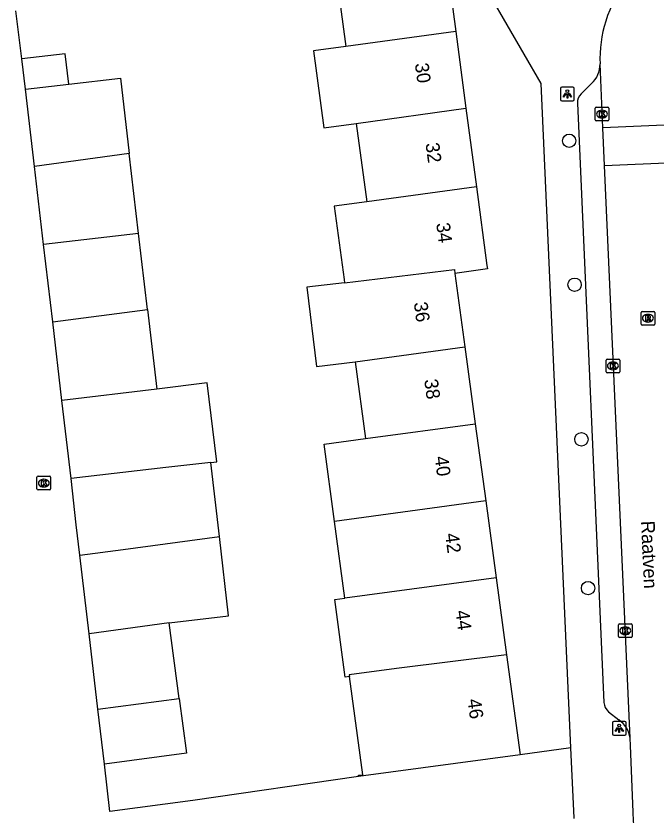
# Model space of a CAD drawing. Extents: x 163427 to 164190, y 380331 to 381641.
# Drawn here: x 163547.3 to 163594.2, y 381135.4 to 381194 of the extents above; entities that cross this region are included whole.
import ezdxf

# ---------------------------------------------------------------- set-up
doc = ezdxf.new("R2010")
doc.units = 0
for name, color, linetype in [('IMGEO_Boom', 7, 'Continuous'), ('IMGEO_Kolk', 7, 'Continuous'), ('IMGEO_Lichtpunt', 7, 'Continuous'), ('IMGEO_Openbare_ruimte_label', 7, 'Continuous'), ('IMGEO_Pand', 7, 'Continuous'), ('IMGEO_Pand_nummerreeks', 7, 'Continuous'), ('IMGEO_Rijbaan_lokaal_open', 7, 'Continuous'), ('IMGEO_Rioolput', 7, 'Continuous'), ('IMGEO_Voetpad_open', 7, 'Continuous')]:
    doc.layers.add(name, color=color, linetype=linetype)

msp = doc.modelspace()

# ---------------------------------------------------------------- linework, layer by layer
at = {"layer": 'IMGEO_Boom'}
for centre in [(163587.823, 381184.833), (163588.223, 381174.282), (163588.717, 381162.943), (163589.206, 381152.033)]:
    msp.add_circle(centre, 0.489, dxfattribs=at)
at = {"layer": 'IMGEO_Kolk'}
for p, q in [((163589.729, 381186.368), (163589.729, 381187.22)), ((163589.804, 381187.294), (163590.656, 381187.294)), ((163590.73, 381187.22), (163590.73, 381186.368)), ((163590.217, 381187.074), (163590.242, 381187.074)), ((163590.656, 381186.294), (163589.804, 381186.294)), ((163590.24, 381186.514), (163590.215, 381186.514)), ((163590.527, 381167.899), (163590.527, 381168.751)), ((163590.602, 381168.825), (163591.454, 381168.825)), ((163591.015, 381168.605), (163591.04, 381168.605)), ((163591.528, 381168.751), (163591.528, 381167.899)), ((163591.038, 381168.045), (163591.013, 381168.045)), ((163591.454, 381167.825), (163590.602, 381167.825)), ((163548.826, 381159.306), (163548.826, 381160.158)), ((163548.901, 381160.232), (163549.753, 381160.232)), ((163549.314, 381160.012), (163549.339, 381160.012)), ((163549.827, 381160.158), (163549.827, 381159.306)), ((163549.753, 381159.232), (163548.901, 381159.232)), ((163549.337, 381159.452), (163549.312, 381159.452)), ((163591.43, 381148.485), (163591.43, 381149.337)), ((163591.505, 381149.411), (163592.357, 381149.411)), ((163591.918, 381149.191), (163591.943, 381149.191)), ((163592.431, 381149.337), (163592.431, 381148.485)), ((163591.941, 381148.631), (163591.916, 381148.631)), ((163592.357, 381148.411), (163591.505, 381148.411))]:
    msp.add_line(p, q, dxfattribs=at)
for points in [[(163589.729, 381186.368), (163589.729, 381187.22)], [(163589.804, 381187.294), (163590.656, 381187.294)], [(163590.73, 381187.22), (163590.73, 381186.368)], [(163590.05, 381186.994), (163590.173, 381186.994), (163590.173, 381186.843), (163590.303, 381186.994), (163590.467, 381186.994), (163590.321, 381186.843), (163590.474, 381186.594), (163590.322, 381186.594), (163590.237, 381186.758), (163590.173, 381186.691), (163590.173, 381186.594), (163590.05, 381186.594), (163590.05, 381186.994)], [(163590.656, 381186.294), (163589.804, 381186.294)], [(163590.527, 381167.899), (163590.527, 381168.751)], [(163590.602, 381168.825), (163591.454, 381168.825)], [(163590.848, 381168.525), (163590.971, 381168.525), (163590.971, 381168.374), (163591.101, 381168.525), (163591.265, 381168.525), (163591.119, 381168.374), (163591.272, 381168.125), (163591.12, 381168.125), (163591.035, 381168.289), (163590.971, 381168.222), (163590.971, 381168.125), (163590.848, 381168.125), (163590.848, 381168.525)], [(163591.528, 381168.751), (163591.528, 381167.899)], [(163591.454, 381167.825), (163590.602, 381167.825)], [(163548.826, 381159.306), (163548.826, 381160.158)], [(163548.901, 381160.232), (163549.753, 381160.232)], [(163549.147, 381159.932), (163549.27, 381159.932), (163549.27, 381159.781), (163549.4, 381159.932), (163549.564, 381159.932), (163549.418, 381159.781), (163549.571, 381159.532), (163549.419, 381159.532), (163549.334, 381159.696), (163549.27, 381159.629), (163549.27, 381159.532), (163549.147, 381159.532), (163549.147, 381159.932)], [(163549.827, 381160.158), (163549.827, 381159.306)], [(163549.753, 381159.232), (163548.901, 381159.232)], [(163591.43, 381148.485), (163591.43, 381149.337)], [(163591.505, 381149.411), (163592.357, 381149.411)], [(163591.751, 381149.111), (163591.874, 381149.111), (163591.874, 381148.96), (163592.004, 381149.111), (163592.168, 381149.111), (163592.022, 381148.96), (163592.175, 381148.711), (163592.023, 381148.711), (163591.938, 381148.875), (163591.874, 381148.808), (163591.874, 381148.711), (163591.751, 381148.711), (163591.751, 381149.111)], [(163592.431, 381149.337), (163592.431, 381148.485)], [(163592.357, 381148.411), (163591.505, 381148.411)]]:
    msp.add_lwpolyline(points, dxfattribs=at)
for centre, start, end in [((163589.806, 381187.218), 91.55205, 178.44795), ((163589.806, 381187.218), 91.55205, 178.44795), ((163590.654, 381187.218), 1.55205, 88.44795), ((163590.654, 381187.218), 1.55205, 88.44795), ((163589.806, 381186.37), 181.55205, 268.44795), ((163589.806, 381186.37), 181.55205, 268.44795), ((163590.654, 381186.37), 271.55205, 358.44795), ((163590.654, 381186.37), 271.55205, 358.44795), ((163590.604, 381168.749), 91.55205, 178.44795), ((163590.604, 381168.749), 91.55205, 178.44795), ((163591.452, 381168.749), 1.55205, 88.44795), ((163591.452, 381168.749), 1.55205, 88.44795), ((163590.604, 381167.901), 181.55205, 268.44795), ((163590.604, 381167.901), 181.55205, 268.44795), ((163591.452, 381167.901), 271.55205, 358.44795), ((163591.452, 381167.901), 271.55205, 358.44795), ((163548.903, 381160.156), 91.55205, 178.44795), ((163548.903, 381160.156), 91.55205, 178.44795), ((163549.751, 381160.156), 1.55205, 88.44795), ((163549.751, 381160.156), 1.55205, 88.44795), ((163548.903, 381159.308), 181.55205, 268.44795), ((163548.903, 381159.308), 181.55205, 268.44795), ((163549.751, 381159.308), 271.55205, 358.44795), ((163549.751, 381159.308), 271.55205, 358.44795), ((163591.507, 381149.335), 91.55205, 178.44795), ((163591.507, 381149.335), 91.55205, 178.44795), ((163592.355, 381149.335), 1.55205, 88.44795), ((163592.355, 381149.335), 1.55205, 88.44795), ((163591.507, 381148.487), 181.55205, 268.44795), ((163591.507, 381148.487), 181.55205, 268.44795), ((163592.355, 381148.487), 271.55205, 358.44795), ((163592.355, 381148.487), 271.55205, 358.44795)]:
    msp.add_arc(centre, 0.0765, start, end, dxfattribs=at)
for centre, major_axis, ratio, start_param, end_param in [((163590.216, 381186.794), (-0.387, 0.002), 0.722429, 4.712389, 7.853982), ((163590.241, 381186.794), (-0.39, 0.002), 0.717154, 1.570796, 4.712389), ((163591.014, 381168.325), (-0.387, 0.002), 0.722429, 4.712389, 7.853982), ((163591.039, 381168.325), (-0.39, 0.002), 0.717154, 1.570796, 4.712389), ((163549.313, 381159.732), (-0.387, 0.002), 0.722429, 4.712389, 7.853982), ((163549.338, 381159.732), (-0.39, 0.002), 0.717154, 1.570796, 4.712389), ((163591.917, 381148.911), (-0.387, 0.002), 0.722429, 4.712389, 7.853982), ((163591.942, 381148.911), (-0.39, 0.002), 0.717154, 1.570796, 4.712389)]:
    msp.add_ellipse(centre, major_axis=major_axis, ratio=ratio, start_param=start_param, end_param=end_param, dxfattribs=at)
at = {"layer": 'IMGEO_Lichtpunt'}
for p, q in [((163587.19, 381188.667), (163587.19, 381187.86)), ((163587.19, 381188.667), (163587.19, 381187.86)), ((163588.092, 381188.762), (163587.284, 381188.762)), ((163588.092, 381188.762), (163587.284, 381188.762)), ((163588.186, 381187.86), (163588.186, 381188.667)), ((163588.186, 381187.86), (163588.186, 381188.667)), ((163587.284, 381187.766), (163588.092, 381187.766)), ((163587.284, 381187.766), (163588.092, 381187.766)), ((163590.994, 381142.153), (163590.994, 381141.346)), ((163590.994, 381142.153), (163590.994, 381141.346)), ((163591.896, 381142.248), (163591.088, 381142.248)), ((163591.896, 381142.248), (163591.088, 381142.248)), ((163591.99, 381141.346), (163591.99, 381142.153)), ((163591.99, 381141.346), (163591.99, 381142.153)), ((163591.088, 381141.252), (163591.896, 381141.252)), ((163591.088, 381141.252), (163591.896, 381141.252))]:
    msp.add_line(p, q, dxfattribs=at)
for points in [[(163587.564, 381188.331), (163587.603, 381188.303), (163587.415, 381188.041), (163587.377, 381188.068), (163587.564, 381188.331)], [(163587.666, 381188.283), (163587.713, 381188.283), (163587.713, 381187.961), (163587.666, 381187.961), (163587.666, 381188.283)], [(163587.776, 381188.303), (163587.814, 381188.33), (163588.001, 381188.068), (163587.962, 381188.04), (163587.776, 381188.303)], [(163591.368, 381141.817), (163591.407, 381141.789), (163591.219, 381141.527), (163591.181, 381141.554), (163591.368, 381141.817)], [(163591.47, 381141.769), (163591.517, 381141.769), (163591.517, 381141.447), (163591.47, 381141.447), (163591.47, 381141.769)], [(163591.58, 381141.789), (163591.618, 381141.816), (163591.805, 381141.554), (163591.766, 381141.526), (163591.58, 381141.789)]]:
    msp.add_lwpolyline(points, dxfattribs=at)
for centre in [(163587.689, 381188.465), (163591.493, 381141.951)]:
    msp.add_circle(centre, 0.0994, dxfattribs=at)
for centre, start, end in [((163587.284, 381188.667), 90, 180), ((163587.284, 381188.667), 90, 180), ((163588.092, 381188.667), 0, 90), ((163588.092, 381188.667), 0, 90), ((163587.284, 381187.86), 180, 270), ((163587.284, 381187.86), 180, 270), ((163588.092, 381187.86), 270, 0), ((163588.092, 381187.86), 270, 360), ((163591.088, 381142.153), 90, 180), ((163591.088, 381142.153), 90, 180), ((163591.896, 381142.153), 0, 90), ((163591.896, 381142.153), 0, 90), ((163591.088, 381141.346), 180, 270), ((163591.088, 381141.346), 180, 270), ((163591.896, 381141.346), 270, 0), ((163591.896, 381141.346), 270, 360)]:
    msp.add_arc(centre, 0.0946, start, end, dxfattribs=at)
at = {"layer": 'IMGEO_Pand'}
for points in [[(163576.319, 381198.571), (163578.704, 381198.889), (163578.754, 381198.513), (163579.508, 381192.858)], [(163570.732, 381197.214), (163571.466, 381191.754)], [(163579.508, 381192.858), (163571.466, 381191.754)], [(163579.508, 381192.858), (163580.26, 381187.221)], [(163571.466, 381191.754), (163569.077, 381191.426), (163569.835, 381185.784), (163572.224, 381186.113)], [(163551.161, 381188.992), (163550.901, 381191.222), (163547.719, 381190.851)], [(163547.98, 381188.621), (163547.719, 381190.851)], [(163547.98, 381188.621), (163551.161, 381188.992)], [(163551.161, 381188.992), (163554.942, 381189.434), (163555.588, 381183.894)], [(163548.644, 381182.947), (163547.98, 381188.621)], [(163572.224, 381186.113), (163580.26, 381187.221)], [(163580.26, 381187.221), (163581.028, 381181.457)], [(163572.224, 381186.113), (163572.997, 381180.362)], [(163555.588, 381183.894), (163548.644, 381182.947)], [(163556.272, 381178.034), (163555.588, 381183.894)], [(163549.314, 381177.223), (163548.644, 381182.947)], [(163581.028, 381181.457), (163572.997, 381180.362)], [(163581.028, 381181.457), (163581.796, 381175.694), (163581.828, 381175.457), (163579.454, 381175.113)], [(163572.997, 381180.362), (163570.607, 381180.042), (163571.33, 381174.661), (163571.362, 381174.424)], [(163556.272, 381178.034), (163549.314, 381177.223)], [(163556.923, 381172.46), (163556.272, 381178.034)], [(163549.978, 381171.548), (163549.314, 381177.223)], [(163571.362, 381174.424), (163579.415, 381175.404), (163579.454, 381175.113)], [(163579.454, 381175.113), (163580.181, 381169.734)], [(163571.362, 381174.424), (163568.609, 381174.089), (163569.315, 381168.29), (163572.144, 381168.634)], [(163549.978, 381171.548), (163556.923, 381172.46)], [(163556.923, 381172.46), (163557.603, 381166.627)], [(163550.653, 381165.786), (163549.978, 381171.548)], [(163572.144, 381168.634), (163580.181, 381169.734)], [(163580.181, 381169.734), (163580.944, 381164.087)], [(163572.144, 381168.634), (163572.906, 381162.992)], [(163561.558, 381161.253), (163561.996, 381161.304), (163561.298, 381167.074), (163557.603, 381166.627)], [(163557.603, 381166.627), (163550.653, 381165.786)], [(163551.323, 381160.06), (163550.653, 381165.786)], [(163572.906, 381162.992), (163580.944, 381164.087)], [(163580.944, 381164.087), (163581.707, 381158.441)], [(163570.632, 381156.917), (163569.861, 381162.577), (163572.906, 381162.992)], [(163561.558, 381161.253), (163558.275, 381160.87), (163551.323, 381160.06)], [(163562.19, 381155.827), (163561.558, 381161.253)], [(163551.965, 381154.445), (163551.703, 381156.678), (163551.323, 381160.06)], [(163581.707, 381158.441), (163570.632, 381156.917)], [(163581.707, 381158.441), (163582.472, 381152.784)], [(163571.393, 381151.29), (163570.632, 381156.917)], [(163551.965, 381154.445), (163555.153, 381154.876), (163562.19, 381155.827)], [(163558.509, 381149.487), (163562.869, 381149.996), (163562.19, 381155.827)], [(163552.64, 381148.689), (163551.965, 381154.445)], [(163582.472, 381152.784), (163571.393, 381151.29)], [(163582.472, 381152.784), (163583.233, 381147.147)], [(163571.722, 381145.558), (163571.406, 381145.515), (163570.64, 381151.188), (163571.393, 381151.29)], [(163558.509, 381149.487), (163552.64, 381148.689)], [(163559.247, 381143.933), (163558.509, 381149.487)], [(163553.29, 381143.146), (163552.64, 381148.689)], [(163583.233, 381147.147), (163575.181, 381146.144), (163571.706, 381145.675), (163571.722, 381145.558)], [(163583.233, 381147.147), (163584.225, 381139.808)], [(163572.393, 381138.209), (163572.377, 381138.328), (163572.696, 381138.351), (163571.722, 381145.558)], [(163553.29, 381143.146), (163559.247, 381143.933)], [(163559.247, 381143.933), (163559.779, 381139.929), (163553.762, 381139.116)], [(163553.762, 381139.116), (163553.29, 381143.146)], [(163584.225, 381139.808), (163572.393, 381138.209)]]:
    msp.add_lwpolyline(points, dxfattribs=at)
at = {"layer": 'IMGEO_Rijbaan_lokaal_open'}
for points in [[(163547.719, 381190.851), (163547.288, 381194.362)], [(163590.292, 381185.78), (163590.083, 381190.473)], [(163595.357, 381186.014), (163590.292, 381185.78)], [(163590.415, 381183.013), (163590.292, 381185.78)], [(163590.415, 381183.013), (163595.485, 381183.247)], [(163592.286, 381141.024), (163590.415, 381183.013)], [(163592.553, 381134.732), (163592.542, 381134.977), (163592.516, 381135.597), (163592.307, 381140.495), (163592.286, 381141.024)], [(163587.952, 381140.312), (163584.225, 381139.808)], [(163588.184, 381135.145), (163588.182, 381135.182), (163587.952, 381140.312)], [(163572.393, 381138.209), (163560.241, 381136.452), (163554.169, 381135.645), (163553.762, 381139.116)]]:
    msp.add_lwpolyline(points, dxfattribs=at)
for centre, radius, start, end in [((163599.556, 381190.807), 9.481, 121.21365, 162.80649), ((163599.544, 381190.814), 9.467, 162.82509, 182.06699)]:
    msp.add_arc(centre, radius, start, end, dxfattribs=at)
at = {"layer": 'IMGEO_Rioolput'}
for p, q in [((163593.091, 381171.398), (163593.091, 381172.25)), ((163593.166, 381172.324), (163594.018, 381172.324)), ((163593.579, 381172.104), (163593.604, 381172.104)), ((163594.092, 381172.25), (163594.092, 381171.398)), ((163593.602, 381171.544), (163593.577, 381171.544)), ((163594.018, 381171.324), (163593.166, 381171.324))]:
    msp.add_line(p, q, dxfattribs=at)
for points in [[(163593.091, 381171.398), (163593.091, 381172.25)], [(163593.166, 381172.324), (163594.018, 381172.324)], [(163593.68, 381172.022), (163593.428, 381172.024), (163593.428, 381171.624)], [(163594.092, 381172.25), (163594.092, 381171.398)], [(163593.428, 381171.624), (163593.552, 381171.624), (163593.552, 381171.786), (163593.563, 381171.786)], [(163593.606, 381171.943), (163593.552, 381171.943), (163593.552, 381171.862)], [(163593.552, 381171.862), (163593.604, 381171.862)], [(163593.61, 381171.757), (163593.681, 381171.624), (163593.821, 381171.624), (163593.756, 381171.75)], [(163594.018, 381171.324), (163593.166, 381171.324)]]:
    msp.add_lwpolyline(points, dxfattribs=at)
for centre, radius, start, end in [((163593.168, 381172.248), 0.0765, 91.55205, 178.44795), ((163593.168, 381172.248), 0.0765, 91.55205, 178.44795), ((163593.679, 381171.912), 0.109, 350.36119, 89.41601), ((163594.016, 381172.248), 0.0765, 1.55205, 88.44795), ((163594.016, 381172.248), 0.0765, 1.55205, 88.44795), ((163593.168, 381171.4), 0.0765, 181.55205, 268.44795), ((163593.168, 381171.4), 0.0765, 181.55205, 268.44795), ((163593.562, 381171.733), 0.0533, 26.02933, 88.69889), ((163593.588, 381172.051), 0.19, 274.7715, 282.96867), ((163593.612, 381171.847), 0.0964, 77.00612, 93.18647), ((163593.626, 381171.904), 0.0378, 276.66336, 79.67722), ((163593.677, 381171.912), 0.112, 277.58423, 350.98172), ((163593.661, 381171.697), 0.108, 29.51342, 73.79051), ((163594.016, 381171.4), 0.0765, 271.55205, 358.44795), ((163594.016, 381171.4), 0.0765, 271.55205, 358.44795)]:
    msp.add_arc(centre, radius, start, end, dxfattribs=at)
for centre, major_axis, ratio, start_param, end_param in [((163593.578, 381171.824), (-0.387, 0.002), 0.722429, 4.712389, 7.853982), ((163593.603, 381171.824), (-0.39, 0.002), 0.717154, 1.570796, 4.712389)]:
    msp.add_ellipse(centre, major_axis=major_axis, ratio=ratio, start_param=start_param, end_param=end_param, dxfattribs=at)
at = {"layer": 'IMGEO_Voetpad_open'}
for points in [[(163587.952, 381140.312), (163585.775, 381189.046), (163578.297, 381201.975), (163576.432, 381215.809)], [(163589.465, 381189.034), (163588.699, 381188.285)], [(163588.425, 381187.593), (163590.372, 381143.649)], [(163590.713, 381142.973), (163591.464, 381142.363)]]:
    msp.add_lwpolyline(points, dxfattribs=at)
for centre, radius, start, end in [((163588.213, 381190.424), 1.87, 312.00698, 1.50937), ((163589.335, 381187.633), 0.911, 134.28702, 182.51043), ((163591.292, 381143.689), 0.921, 182.49961, 231.03661), ((163590.399, 381140.788), 1.901, 7.14216, 55.94862)]:
    msp.add_arc(centre, radius, start, end, dxfattribs=at)

# ---------------------------------------------------------------- texts
at = {"layer": 'IMGEO_Openbare_ruimte_label'}
msp.add_text('Raatven', height=1, rotation=272.52191, dxfattribs=at).set_placement((163593.088, 381156.95))
at = {"layer": 'IMGEO_Pand_nummerreeks'}
for s, rotation, p in [('30', 277.594, (163576.515, 381190.485)), ('32', 277.594, (163577.295, 381184.633)), ('34', 277.59148, (163578.077, 381178.772)), ('36', 277.69461, (163576.436, 381172.958)), ('38', 277.69623, (163577.199, 381167.303)), ('40', 277.69461, (163577.963, 381161.652)), ('42', 277.69461, (163578.726, 381156.007)), ('44', 277.69461, (163579.491, 381150.353)), ('46', 277.69461, (163580.368, 381143.857))]:
    msp.add_text(s, height=1, rotation=rotation, dxfattribs=at).set_placement(p)

doc.saveas('drawing.dxf')
